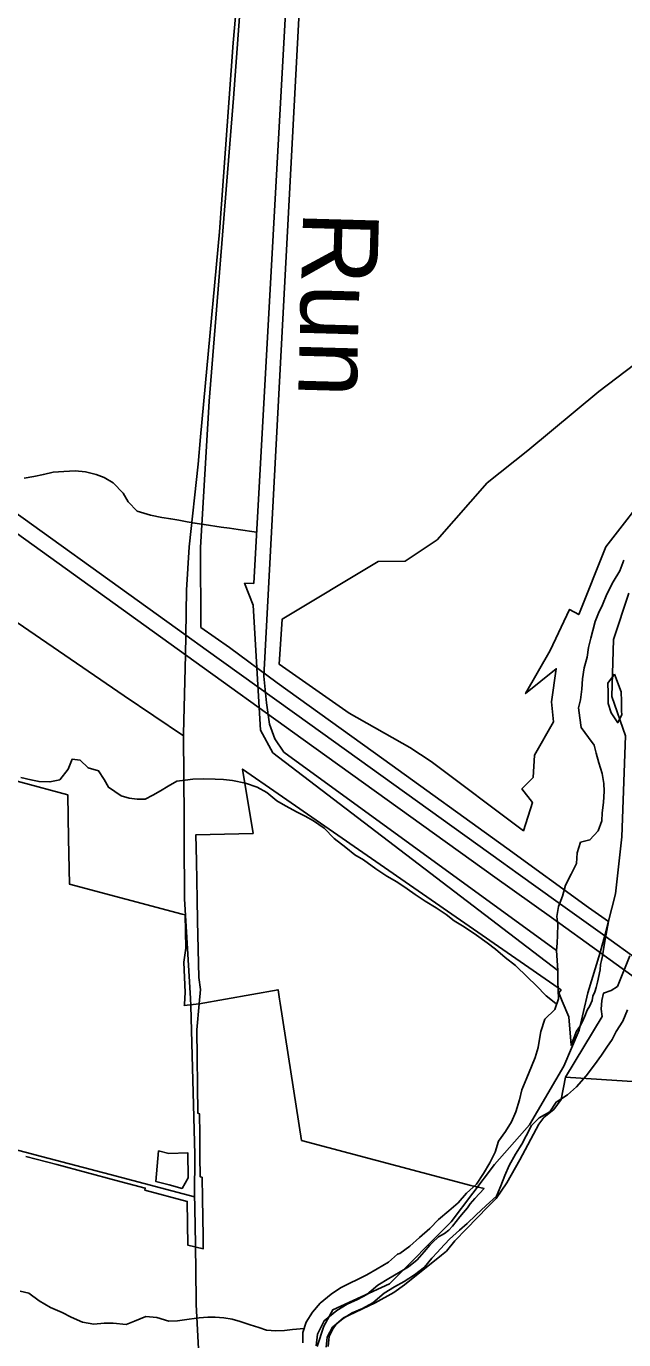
# Model space of a CAD drawing. Extents: x 114843 to 284848, y 317643 to 566895.
# Drawn here: x 197293 to 201230, y 354619 to 363272 of the extents above; entities that cross this region are included whole.
import ezdxf

# ---------------------------------------------------------------- set-up
doc = ezdxf.new("R2010")
doc.units = 0
for name, color, linetype in [('GM_X_Corporation', 7, 'Continuous'), ('GM_X_County_Road', 7, 'Continuous'), ('GM_X_Interstate_Route', 7, 'Continuous'), ('GM_X_Major_River', 7, 'Continuous'), ('GM_X_Minor_Lake', 7, 'Continuous'), ('GM_X_Minor_River', 7, 'Continuous'), ('GM_X_Minor_River_Text', 7, 'Continuous'), ('GM_X_Section', 7, 'Continuous'), ('GM_X_State_Route', 7, 'Continuous'), ('GM_X_Township', 7, 'Continuous'), ('GM_X_Township_Road', 7, 'Continuous')]:
    doc.layers.add(name, color=color, linetype=linetype)

msp = doc.modelspace()

# ---------------------------------------------------------------- linework, layer by layer
at = {"layer": 'GM_X_Corporation'}
for points in [[(199202.7, 354579.6), (199211.9, 354656.9), (199256.9, 354744.8), (199339.8, 354811.5), (199407.2, 354854.4), (199476.8, 354883.3), (199536.5, 354916.8), (199609.4, 354978.2), (199682.2, 355023.4), (199746.6, 355059.9), (199812, 355099.4), (199868.3, 355145.3), (199914.5, 355199.2), (199953, 355241.7), (199970.6, 355260.7), (200009.8, 355296.7), (200049.4, 355318.4), (200076.7, 355340), (200100.9, 355367.6), (200149.3, 355429), (200173.6, 355456.7), (200200.8, 355487.4), (200218.9, 355515), (200249.2, 355548.8), (200310.1, 355614.5), (200221.8, 355634.8), (199107.1, 355932.4), (198966.8, 356835.5), (198962.5, 356862.9), (198952.9, 356924.4), (198433.5, 356833), (198442, 356925.6), (198430.6, 357005.4), (198422.3, 357379.3), (198419.5, 357521.4), (198417, 357645.4), (198414.5, 357772.5), (198411, 357946.1), (198787.7, 357954.3), (198718.7, 358378.1), (198952.7, 358215.9), (200797.3, 356937.8), (200817.8, 356923.6), (200802.1, 356904.2), (200825.3, 356848.9), (200868, 356747.2), (200883.6, 356559.6), (200919.1, 356652.8), (200940.2, 356683.5), (200955.3, 356711.1), (200973.3, 356750.9), (200988.3, 356790.7), (201006.4, 356818.3), (201021.4, 356855.1), (201027.3, 356882.6), (201039.4, 356910.2), (201048.3, 356940.7), (201057.2, 356974.4), (201074.9, 357057), (201077.7, 357090.6), (201083.7, 357118.1), (201089.6, 357145.6), (201095.4, 357176.2), (201098.3, 357203.7), (201104.2, 357231.2), (201130.7, 357375), (200998.6, 357467.7), (200460.6, 357858.6), (199649, 358441.3), (198947.5, 358947.5), (198631.8, 359178.7), (198444.5, 359312.4), (198440.7, 359837.9), (198498.9, 360802.4), (198657.8, 362798), (198729.8, 363752.8)], [(196945.1, 358376.5), (197566.3, 358208.4), (197572, 357921), (197577.9, 357621), (198321.4, 357422.7), (198340.4, 357417.6), (198344.4, 357198), (198332.5, 357107.4), (198341.1, 356907.5), (198334.9, 356830.9), (198334.2, 356822.1), (198433.5, 356833), (198418.1, 356661.8), (198424.3, 356111.5), (198434.2, 356108.5), (198436.1, 355970.8), (198438.1, 355830.8), (198440.2, 355692.4), (198451.5, 355689.4), (198453.9, 355549.8), (198458.1, 355300.1), (198459.5, 355218.2), (198358.7, 355241.5), (198353.8, 355530.5), (198075.7, 355604.6), (198077.6, 355617.8), (197885.1, 355669), (197689.4, 355721.1), (197495.5, 355772.7), (197290.5, 355827.3)]]:
    msp.add_lwpolyline(points, dxfattribs=at)
msp.add_lwpolyline([(198163.7, 355864.6), (198146.7, 355662.6), (198234.4, 355639.3), (198320.5, 355616.5), (198360.7, 355684.9), (198358.3, 355849.7), (198232.6, 355846.2)], close=True, dxfattribs=at)
at = {"layer": 'GM_X_County_Road'}
for p, q in [((197393, 355827), (197846.7, 355706.7)), ((197846.7, 355706.7), (198401.2, 355559.7))]:
    msp.add_line(p, q, dxfattribs=at)
msp.add_lwpolyline([(196187.2, 356151), (196465.5, 356073), (197393, 355827)], dxfattribs=at)
at = {"layer": 'GM_X_Interstate_Route'}
msp.add_line((199162.5, 358673.9), (198478.3, 359164.8), dxfattribs=at)
for points in [[(203383, 355768.8), (203239.3, 355835), (202989.4, 355958.3), (202724.9, 356099.2), (202440.9, 356258), (202085.8, 356472.8), (201489.8, 356870.5), (201076.6, 357168.3), (200755, 357400), (200380.5, 357667.2), (199118.5, 358573.6), (198342, 359130.6), (196863.3, 360193.3), (196450.6, 360490.6), (195823.3, 360939.8), (195261.6, 361331.5), (195229.1, 361356.8)], [(198478.3, 359164.8), (198345.7, 359259.9), (196895.7, 360302), (196512.1, 360579.3), (196159.5, 360831.7)], [(200535.2, 357688.6), (200424.5, 357767.6), (199162.5, 358673.9)], [(201089.9, 357290.9), (200799, 357500.3), (200535.2, 357688.6)], [(202175.4, 356545.6), (202129.9, 356573.2), (201533.8, 356970.9), (201107, 357278.5), (201089.9, 357290.9)]]:
    msp.add_lwpolyline(points, dxfattribs=at)
at = {"layer": 'GM_X_Major_River'}
for points in [[(201231.4, 359755.9), (201205.5, 359685.7), (201159.6, 359611.5), (201119.7, 359531.3), (201089.8, 359461.2), (201063.9, 359405), (201041.9, 359350.9), (201026, 359290.8), (201014.1, 359240.7), (200998.1, 359178.5), (200988.2, 359116.4), (200970.3, 359046.2), (200958.4, 358974.1), (200954.5, 358906), (200944.6, 358835.8), (200932.6, 358781.7), (200940.7, 358715.6), (200950.8, 358651.5), (200998.9, 358587.4), (201035, 358535.4), (201049, 358483.3), (201067.1, 358419.2), (201087.2, 358349.1), (201099.3, 358283), (201101.3, 358232.9), (201097.4, 358158.8), (201087.5, 358090.6), (201085.6, 358038.5), (201061.7, 357972.4), (201007.7, 357912.2), (200945.7, 357896.1), (200923.8, 357825.9), (200917.9, 357755.8), (200884, 357685.6), (200846.1, 357613.4), (200826.2, 357541.3), (200800.3, 357473.1), (200790.3, 357407), (200796.4, 357354.9), (200794.5, 357284.8), (200790.6, 357232.7), (200786.6, 357182.6)], [(201168.4, 359004.4), (201124.5, 358944.3), (201128.5, 358880.2), (201128.6, 358810), (201146.7, 358749.9), (201190.8, 358683.9), (201216.7, 358738)], [(201216.7, 358738), (201214.7, 358760), (201214.6, 358826.2), (201212.5, 358888.3), (201168.4, 359004.4)], [(200786.6, 357182.6), (200796.8, 357052.3)], [(200796.8, 357052.3), (200796.9, 356980.2), (200798.9, 356922.1), (200801, 356866), (200777.1, 356795.8), (200711.2, 356731.6), (200683.3, 356649.4), (200675.3, 356599.3), (200665.4, 356545.2), (200647.5, 356479.1), (200621.6, 356418.9), (200591.6, 356344.7), (200559.7, 356266.6), (200543.8, 356200.4), (200519.9, 356120.2), (200490, 356054.1), (200450.1, 355991.9), (200406.1, 355927.7), (200382.2, 355855.6), (200348.3, 355785.4), (200306.4, 355715.2), (200260.5, 355645), (200194.5, 355584.8), (200138.6, 355520.6), (200076.7, 355468.5), (200010.7, 355410.3), (199952.8, 355352.1), (199884.9, 355291.9), (199820.9, 355235.7), (199755, 355187.5)], [(200021, 355215.9), (200082.9, 355282.1), (200148.8, 355340.3), (200198.8, 355384.5), (200254.7, 355440.6), (200324.7, 355502.8), (200392.6, 355565), (200420.5, 355633.2), (200446.4, 355701.4), (200476.4, 355767.5), (200516.3, 355841.7), (200558.2, 355907.9), (200588.1, 355962), (200622.1, 356030.2), (200674, 356080.4), (200744, 356120.5), (200785.9, 356184.7), (200859.8, 356232.9), (200919.8, 356285.1), (200983.7, 356357.3), (201037.6, 356429.5), (201083.5, 356493.7), (201119.5, 356545.8), (201153.4, 356598), (201179.4, 356650.1), (201223.3, 356718.3), (201255.2, 356792.4)], [(199269.1, 354569.7), (199277, 354635.8), (199310.9, 354702), (199380.8, 354758.3), (199440.8, 354796.5), (199508.8, 354824.7), (199576.8, 354862.9), (199650.7, 354925.2), (199718.7, 354967.4), (199782.7, 355003.6), (199852.6, 355045.8), (199916.6, 355098), (199965.8, 355155.5), (200003.5, 355197), (200021, 355215.9)], [(199755, 355187.5), (199740.3, 355181.9), (199680.4, 355129.6), (199606.4, 355085.4), (199536.4, 355047.2), (199364.5, 354960.7), (199302.5, 354918.5), (199230.5, 354860.2), (199178.6, 354800), (199136.7, 354735.8), (199116.8, 354667.6), (199114.9, 354599.4)]]:
    msp.add_lwpolyline(points, dxfattribs=at)
at = {"layer": 'GM_X_Minor_Lake'}
for points in [[(201303.3, 361045.9), (201067.2, 360866.7), (200599.1, 360478.2), (200331, 360264.9), (200001.1, 359888.9), (199789, 359747.9), (199612.7, 359745.3), (198980.4, 359366.4), (198960.8, 359069.6), (199420.1, 358746.3), (199821.1, 358521.1), (199961.5, 358429.3), (200569.2, 357972.2), (200629, 358158.8), (200558.8, 358248.8), (200632.8, 358323.2), (200642.5, 358469.6), (200768.4, 358690.5), (200754.1, 358820.8), (200785.8, 359039.4), (200583.7, 358876.4), (200745.5, 359159.6), (200873.3, 359430.6), (200933.4, 359396.7), (201113, 359842.4), (201426.8, 360246.4)], [(200786.6, 357182.6), (200796.8, 357052.3)]]:
    msp.add_lwpolyline(points, dxfattribs=at)
at = {"layer": 'GM_X_Minor_River'}
for points in [[(199196.7, 365391), (199236.9, 365281.8), (199282.4, 365191.3), (199303.7, 365084.9), (199311.2, 365008.7), (199294.8, 364936.6), (199244, 364828.7), (199171, 364672.8), (199113.9, 364506.8), (199091.2, 364394.7), (199074.7, 364320.6), (199032.4, 364280.8), (199038, 364218.7), (199047.9, 364192.5), (198792.5, 359602), (198732.4, 359602.3), (198787.5, 359457.7), (198836.3, 358635.5), (198917.4, 358486.7), (200796.8, 357052.3)], [(199196.7, 365391), (199283.2, 365317.5), (199316.5, 365203.1), (199357.4, 365038.4), (199346.5, 364888.2), (199289.6, 364754.2), (199238.8, 364632.3), (199140.5, 364276.1), (198858.6, 358990.2), (198875.5, 358815.7), (198896.6, 358675.3), (198932, 358578.8), (198991.5, 358490.2), (200786.6, 357182.6)], [(197280.1, 360295.1), (197344.2, 360306.7), (197406.4, 360320.3), (197470.5, 360333.9), (197540.6, 360339.5), (197616.6, 360343), (197682.6, 360336.6), (197754.5, 360320.1), (197806.4, 360299.7), (197866.2, 360265.3), (197931.8, 360196.7), (197965.5, 360138.4), (198025.1, 360077.9), (198111, 360051.3), (198186.9, 360036.7), (198244.9, 360026.4), (198298.9, 360018), (198352.8, 360007.6), (198404.8, 359999.3), (198464.8, 359988.9), (198576.7, 359972.1), (198632.7, 359965.8), (198688.7, 359957.4), (198811.2, 359938.8)], [(197257.5, 358322.8), (197323.5, 358308.4), (197377.4, 358296), (197449.4, 358293.5), (197513.6, 358307.2), (197570.1, 358379), (197596.5, 358444.9), (197648.5, 358436.6), (197702.2, 358386.2), (197770.1, 358367.7), (197807.7, 358309.3), (197835.4, 358259), (197919.1, 358202.4), (197971, 358188), (198023, 358179.7), (198077, 358181.3), (198127.2, 358207.1), (198177.4, 358234.8), (198227.7, 358266.6), (198285.9, 358298.3), (198340, 358305.9), (198390, 358311.6), (198458.1, 358315.2), (198538.1, 358312.7), (198592.1, 358310.4), (198652.1, 358304), (198738, 358285.4), (198813.9, 358258.8), (198877.7, 358224.4), (198945.4, 358169.8), (199001.2, 358137.4), (199079, 358094.8), (199130.9, 358068.4), (199186.7, 358038), (199256.4, 357989.5), (199322, 357920.9), (199399.7, 357862.3), (199457.4, 357813.8)], [(199457.4, 357813.8), (199515.2, 357781.4), (199596.9, 357720.7), (199668.6, 357674.1), (199734.4, 357635.7), (199804.1, 357589.1), (199855.9, 357552.7), (199921.7, 357508.2), (199993.4, 357463.6), (200059.2, 357421.1), (200112.9, 357378.7), (200178.7, 357340.2), (200260.4, 357285.5), (200330.1, 357235), (200385.9, 357192.6), (200449.6, 357138), (200517.3, 357085.5), (200596.8, 357008.8), (200652.5, 356952.3), (200718.1, 356885.8), (200783.8, 356833.2)], [(199124.4, 354693.6), (199047.1, 354686.2), (198995, 354680.3), (198937, 354678.3), (198877, 354682.4), (198825, 354700.5), (198768.9, 354716.6), (198702.9, 354738.8), (198650.9, 354754.9), (198594.9, 354763), (198538.9, 354767), (198488.8, 354767.1), (198432.8, 354763.2), (198366.7, 354755.2), (198290.7, 354743.3), (198232.6, 354741.4), (198152.6, 354765.6), (198080.5, 354771.7), (198006.4, 354741.7), (197952.4, 354719.7), (197866.3, 354727.8), (197806.3, 354727.9), (197738.2, 354722), (197664.2, 354734.1), (197588.2, 354768.3), (197530.2, 354798.4), (197452.2, 354830.6), (197378.2, 354874.8), (197310.3, 354927), (197252.2, 354939.1)]]:
    msp.add_lwpolyline(points, dxfattribs=at)
at = {"layer": 'GM_X_Section'}
for points in [[(204166.6, 356134.1), (200846.1, 356348.9), (201087.7, 356749.2), (201081.7, 356797.1), (201085.6, 356853.2), (201097.6, 356903.2), (201147.6, 356919.2), (201189.6, 356947.3), (201271.4, 357149.4)], [(199282.4, 354574.6), (199288.3, 354640.6), (199316.3, 354692.6), (199336.2, 354722.7), (199384.2, 354762.7), (199462.2, 354800.8), (199592.1, 354863), (199716.1, 354931.1), (199786, 354981.2), (200029.8, 355175.5), (200061.5, 355203.8), (200117.1, 355270.1), (200195.1, 355350.1), (200334.7, 355494.4), (200388.9, 355550.4), (200460.8, 355652.4), (200544.6, 355804.5), (200670.4, 356038.7), (200704.4, 356082.7), (200770.3, 356136.8), (200818.3, 356202.8), (200846.1, 356348.9), (204166.6, 356134.1), (203854.8, 350761)]]:
    msp.add_lwpolyline(points, dxfattribs=at)
at = {"layer": 'GM_X_State_Route'}
msp.add_line((198413.3, 354882.3), (198408.3, 355246), dxfattribs=at)
for points in [[(198441.7, 360567.5), (198565.9, 361917.9), (198657.5, 363162.7), (198708.8, 363761)], [(198334.4, 357916), (198333.6, 358046.3), (198333.5, 358057.5), (198330.4, 358597.2), (198330.3, 358611.8), (198342, 359130.6), (198345.7, 359259.9), (198348.3, 359558), (198365.9, 359842.1), (198425.1, 360386.7), (198441.7, 360567.5)], [(198377.6, 356819.4), (198376.3, 356866.6), (198336.9, 357524.9), (198334.4, 357916)], [(198403.9, 355506.3), (198401.2, 355559.7), (198403.4, 355838.7), (198377.6, 356819.4)], [(198408.3, 355246), (198405, 355485), (198403.9, 355506.3)], [(198430.1, 351688.4), (198440.4, 352651.1), (198438.9, 353441.9), (198451.4, 354100.5), (198413.7, 354851.1), (198413.3, 354882.3)]]:
    msp.add_lwpolyline(points, dxfattribs=at)
at = {"layer": 'GM_X_Township'}
for points in [[(201262.9, 359536.9), (201163.9, 359232.7), (201152.2, 358856.9), (201240.8, 358597.4), (201216.7, 357932.4), (201176.1, 357556.4), (201105.8, 357281.3), (201075.4, 357171.1), (200992.9, 356904.8), (200936.9, 356658.7), (200835.5, 356420.8), (200609, 356034.9), (200379.6, 355773.1), (200093.3, 355395.3), (199686.2, 354986.9), (199312.9, 354816.4), (199254.7, 354709.7), (199210.7, 354574.3)], [(199210.7, 354574.3), (199254.7, 354709.7), (199312.9, 354816.4), (199686.2, 354986.9), (200093.3, 355395.3), (200379.6, 355773.1), (200609, 356034.9), (200835.5, 356420.8), (200936.9, 356658.7), (200992.9, 356904.8), (201075.4, 357171.1), (201105.8, 357281.3), (201176.1, 357556.4), (201216.7, 357932.4), (201240.8, 358597.4), (201152.2, 358856.9), (201163.9, 359232.7), (201262.9, 359536.9)]]:
    msp.add_lwpolyline(points, dxfattribs=at)
at = {"layer": 'GM_X_Township_Road'}
msp.add_lwpolyline([(194472.4, 359766.3), (194821.4, 359750.8), (195520.7, 359719.7), (195578.8, 359723.7), (195606.9, 359753.8), (195901.7, 360195.2), (195923.8, 360207.2), (195941.9, 360207.2), (195965.9, 360203.2), (195992, 360189.1), (196721.4, 359693.3), (197937.7, 358860.1), (198330.4, 358597.2)], dxfattribs=at)

# ---------------------------------------------------------------- texts
at = {"layer": 'GM_X_Minor_River_Text'}
msp.add_text('Run', height=499.99, rotation=268.41512, dxfattribs=at).set_placement((199118.6, 362060.9))

doc.saveas('drawing.dxf')
